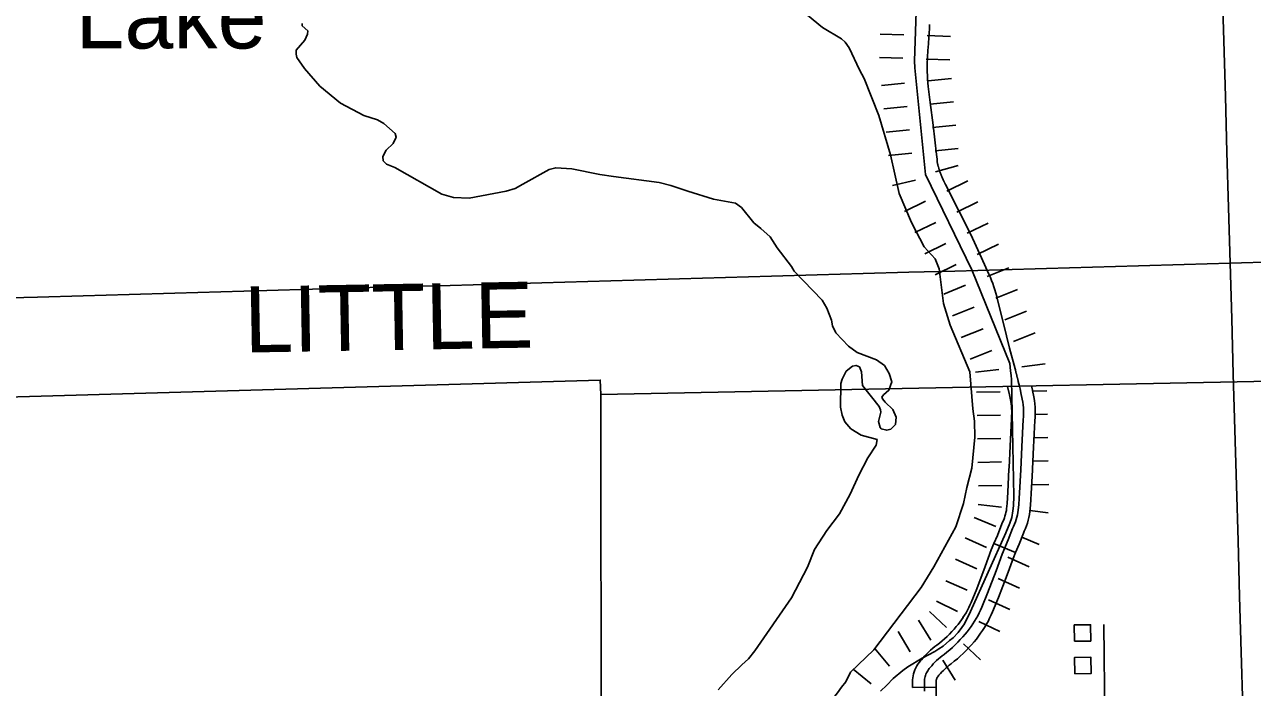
# Model space of a CAD drawing. Extents: x -19 to 366, y -4 to 359.
# Drawn here: x 162.341 to 163.83, y 182.721 to 183.524 of the extents above; entities that cross this region are included whole.
import ezdxf

# ---------------------------------------------------------------- set-up
doc = ezdxf.new("R2010")
doc.units = 0
for name, color, linetype in [('21', 7, 'Continuous'), ('Level 19', 7, 'Continuous'), ('R_Axis', 7, 'Continuous'), ('R_Proposed Const Limits', 7, 'Continuous'), ('R_ROW', 7, 'Continuous'), ('R_Temp Easement', 7, 'Continuous'), ('Sheet Fence', 7, 'Continuous')]:
    doc.layers.add(name, color=color, linetype=linetype)

msp = doc.modelspace()

# ---------------------------------------------------------------- linework, layer by layer
at = {"layer": '21'}
msp.add_lwpolyline([(163.65, 182.797), (163.6511, 182.6825), (163.5758, 182.6817)], dxfattribs=at)
for points in [[(163.6144, 182.7769), (163.6142, 182.7966), (163.634, 182.7968), (163.6342, 182.7771)], [(163.6148, 182.7375), (163.6146, 182.7572), (163.6344, 182.7574), (163.6346, 182.7377)]]:
    msp.add_lwpolyline(points, close=True, dxfattribs=at)
at = {"layer": 'Level 19'}
msp.add_lwpolyline([(161.5681, 183.0533), (162.0646, 183.0656), (163.0394, 183.0934), (163.0399, 183.076), (164.177, 183.0988), (164.7144, 183.1117)], dxfattribs=at)
at = {"layer": 'R_Axis'}
msp.add_lwpolyline([(163.0399, 183.076), (163.0404, 182.6235)], dxfattribs=at)
at = {"layer": 'R_Proposed Const Limits'}
for p, q in [((163.4073, 183.5121), (163.3789, 183.513)), ((163.4641, 183.5102), (163.4357, 183.5111)), ((163.4063, 183.4837), (163.3779, 183.4847)), ((163.4063, 183.4837), (163.3779, 183.4847)), ((163.4631, 183.4818), (163.4347, 183.4827)), ((163.4631, 183.4818), (163.4347, 183.4827)), ((163.4651, 183.4591), (163.4368, 183.4563)), ((163.4085, 183.4535), (163.3803, 183.4507)), ((163.4679, 183.4309), (163.4396, 183.4281)), ((163.4114, 183.4252), (163.3831, 183.4224)), ((163.4142, 183.397), (163.3859, 183.3942)), ((163.4142, 183.397), (163.3859, 183.3942)), ((163.4707, 183.4026), (163.4424, 183.3998)), ((163.4707, 183.4026), (163.4424, 183.3998)), ((163.417, 183.3687), (163.3887, 183.3659)), ((163.4735, 183.3743), (163.4453, 183.3715)), ((163.4733, 183.3536), (163.446, 183.3459)), ((163.4215, 183.3358), (163.3938, 183.3293)), ((163.485, 183.3349), (163.4595, 183.3226)), ((163.485, 183.3349), (163.4595, 183.3226)), ((163.4339, 183.3102), (163.4083, 183.2978)), ((163.4339, 183.3102), (163.4083, 183.2978)), ((163.4974, 183.3094), (163.4718, 183.297)), ((163.4463, 183.2846), (163.4207, 183.2722)), ((163.5098, 183.2838), (163.4842, 183.2714)), ((163.4586, 183.259), (163.4331, 183.2467)), ((163.5222, 183.2582), (163.4966, 183.2458)), ((163.5222, 183.2582), (163.4966, 183.2458)), ((163.471, 183.2335), (163.4454, 183.2211)), ((163.471, 183.2335), (163.4454, 183.2211)), ((163.5348, 183.2297), (163.5085, 183.219)), ((163.4821, 183.2084), (163.4558, 183.1977)), ((163.5455, 183.2034), (163.5192, 183.1927)), ((163.4928, 183.182), (163.4665, 183.1713)), ((163.5562, 183.1771), (163.5298, 183.1664)), ((163.5562, 183.1771), (163.5298, 183.1664)), ((163.5035, 183.1557), (163.4772, 183.145)), ((163.5035, 183.1557), (163.4772, 183.145)), ((163.5669, 183.1508), (163.5405, 183.1401)), ((163.5142, 183.1294), (163.4879, 183.1187)), ((163.5225, 183.1064), (163.4943, 183.1031)), ((163.5789, 183.113), (163.5507, 183.1097)), ((163.5241, 183.0794), (163.4957, 183.0789)), ((163.5241, 183.0794), (163.4957, 183.0789)), ((163.5809, 183.0806), (163.5635, 183.0802)), ((163.5247, 183.051), (163.4963, 183.0505)), ((163.5815, 183.0522), (163.5669, 183.0519)), ((163.5253, 183.0226), (163.4969, 183.0221)), ((163.5821, 183.0238), (163.5653, 183.0234)), ((163.5827, 182.9954), (163.5639, 182.995)), ((163.5258, 182.9942), (163.4974, 182.9937)), ((163.5258, 182.9942), (163.4974, 182.9937)), ((163.5264, 182.9658), (163.498, 182.9652)), ((163.5832, 182.967), (163.5625, 182.9665)), ((163.5259, 182.9394), (163.4977, 182.9427)), ((163.5824, 182.9327), (163.5604, 182.9353)), ((163.5191, 182.916), (163.4929, 182.9268)), ((163.5191, 182.916), (163.4929, 182.9268)), ((163.5077, 182.8905), (163.4818, 182.9021)), ((163.5716, 182.8943), (163.5505, 182.903)), ((163.496, 182.8646), (163.4701, 182.8762)), ((163.5595, 182.8671), (163.5336, 182.8788)), ((163.4844, 182.8387), (163.4585, 182.8503)), ((163.4844, 182.8387), (163.4585, 182.8503)), ((163.5479, 182.8412), (163.5219, 182.8529)), ((163.4727, 182.8131), (163.4471, 182.8254)), ((163.5362, 182.8153), (163.5103, 182.827)), ((163.5362, 182.8153), (163.5103, 182.827)), ((163.4401, 182.7781), (163.4254, 182.8024)), ((163.4401, 182.7781), (163.4254, 182.8024)), ((163.4593, 182.7934), (163.4387, 182.813)), ((163.4153, 182.7642), (163.4005, 182.7885)), ((163.5239, 182.7886), (163.4983, 182.8008)), ((163.5006, 182.7543), (163.48, 182.7739)), ((163.3902, 182.7468), (163.3718, 182.7683)), ((163.368, 182.7252), (163.346, 182.7432)), ((163.368, 182.7252), (163.346, 182.7432)), ((163.4696, 182.7296), (163.4549, 182.7539)), ((163.4696, 182.7296), (163.4549, 182.7539))]:
    msp.add_line(p, q, dxfattribs=at)
for points in [[(163.4898, 183.2273), (163.4338, 183.3429), (163.421, 183.4719), (163.4204, 183.4805), (163.4236, 183.5763)], [(163.3792, 182.7164), (163.3867, 182.7235), (163.3946, 182.7318), (163.4061, 182.7416), (163.4125, 182.7458), (163.4298, 182.7565), (163.4375, 182.7603), (163.4449, 182.7644), (163.45, 182.7675), (163.4552, 182.771), (163.4629, 182.7777), (163.4673, 182.7811), (163.4733, 182.7875), (163.4779, 182.7934), (163.4811, 182.7978), (163.4883, 182.8129), (163.5313, 182.9083), (163.5361, 182.9199), (163.5383, 182.9269), (163.5397, 182.9351), (163.5404, 182.941), (163.5409, 182.9528), (163.5381, 183.0941), (163.5378, 183.099), (163.537, 183.1047), (163.5359, 183.1136), (163.4898, 183.2273)]]:
    msp.add_lwpolyline(points, dxfattribs=at)
at = {"layer": 'R_ROW'}
for p, q in [((163.5167, 182.8953), (163.5429, 182.8843)), ((163.5029, 182.7899), (163.5029, 182.7899)), ((163.4466, 182.7213), (163.4182, 182.7209))]:
    msp.add_line(p, q, dxfattribs=at)
for points in [[(163.4386, 183.5246), (163.4385, 183.5195), (163.4382, 183.5144), (163.4378, 183.5093), (163.4373, 183.5011), (163.4367, 183.493), (163.4362, 183.4848), (163.4358, 183.4767), (163.4357, 183.4721), (163.4358, 183.4675), (163.4358, 183.4667), (163.436, 183.463), (163.4362, 183.4584), (163.4366, 183.4539), (163.437, 183.4493), (163.4395, 183.4301), (163.4429, 183.4025), (163.4472, 183.3669), (163.4475, 183.3641), (163.4478, 183.3614), (163.4481, 183.3586), (163.4485, 183.3557), (163.4488, 183.3547), (163.4488, 183.3543), (163.4493, 183.3526), (163.4494, 183.3522), (163.4499, 183.3505), (163.45, 183.3502), (163.4505, 183.3485), (163.4506, 183.3481), (163.4512, 183.3464), (163.4513, 183.3461), (163.4519, 183.3444), (163.452, 183.3441), (163.4527, 183.3424), (163.4528, 183.342), (163.4534, 183.3404), (163.4536, 183.34), (163.4543, 183.3384), (163.4544, 183.3381), (163.4551, 183.3364), (163.4553, 183.3361), (163.4561, 183.3345), (163.4562, 183.3342), (163.457, 183.3325), (163.4572, 183.3322), (163.458, 183.3306), (163.4741, 183.2985), (163.4888, 183.2699), (163.5018, 183.2418), (163.5107, 183.2217), (163.5124, 183.218), (163.5139, 183.2142), (163.5153, 183.2104), (163.5167, 183.2065), (163.5179, 183.2027), (163.5191, 183.1988), (163.5202, 183.1948), (163.5211, 183.1909), (163.5282, 183.1621), (163.5358, 183.1321), (163.5423, 183.1072), (163.5427, 183.1058), (163.5428, 183.1054), (163.5439, 183.1013), (163.544, 183.1009), (163.5451, 183.0967), (163.5452, 183.0964), (163.5462, 183.0922), (163.5463, 183.0918), (163.5477, 183.0862)], [(163.5332, 183.0859), (163.5355, 183.0757), (163.5355, 183.0755), (163.5372, 183.0677), (163.5376, 183.0648), (163.538, 183.0619), (163.5382, 183.0589), (163.5384, 183.056), (163.5384, 183.053), (163.5382, 183.0501), (163.5379, 183.0466), (163.5364, 183.0134), (163.5351, 182.9874)], [(163.5477, 183.0862), (163.5484, 183.083), (163.5485, 183.0827), (163.5494, 183.0784), (163.5495, 183.0781), (163.5511, 183.0704), (163.5517, 183.0669), (163.5522, 183.0633), (163.5524, 183.0598), (163.5526, 183.0562)], [(163.5622, 183.0865), (163.5634, 183.0812), (163.5634, 183.0807), (163.5651, 183.073), (163.5658, 183.0689), (163.5663, 183.0648), (163.5666, 183.0606), (163.5668, 183.0565), (163.5668, 183.0523), (163.5666, 183.0482), (163.5663, 183.0446), (163.5648, 183.0121), (163.5635, 182.986)], [(163.5526, 183.0562), (163.5526, 183.0527), (163.5524, 183.0491), (163.5521, 183.0456), (163.5506, 183.0127), (163.5492, 182.9848), (163.5478, 182.9568), (163.5474, 182.9498), (163.5468, 182.9428), (163.5462, 182.9359), (163.5458, 182.933), (163.5452, 182.9301), (163.5445, 182.9272), (163.5437, 182.9244), (163.5428, 182.9216), (163.5417, 182.9188), (163.5406, 182.9161), (163.5393, 182.9134), (163.534, 182.8998), (163.5267, 182.8823), (163.5196, 182.8624), (163.5091, 182.8352), (163.5021, 182.8182), (163.5005, 182.8147), (163.4988, 182.8112), (163.4971, 182.8078), (163.4952, 182.8044), (163.4932, 182.8011), (163.4911, 182.7978), (163.489, 182.7946), (163.4867, 182.7915), (163.4843, 182.7884), (163.4819, 182.7854), (163.479, 182.7821), (163.476, 182.7788), (163.4729, 182.7756), (163.4697, 182.7725), (163.4665, 182.7694), (163.4631, 182.7665), (163.4597, 182.7636), (163.4563, 182.7609), (163.4539, 182.7591), (163.4517, 182.7573), (163.4495, 182.7554), (163.4473, 182.7535), (163.4452, 182.7514), (163.4432, 182.7494), (163.4413, 182.7472), (163.4394, 182.745), (163.4383, 182.7438), (163.4373, 182.7426), (163.4364, 182.7412), (163.4356, 182.7399), (163.4348, 182.7385), (163.4342, 182.737), (163.4336, 182.7355), (163.4332, 182.734), (163.4328, 182.7324), (163.4326, 182.7308), (163.4324, 182.7292), (163.4324, 182.7276), (163.4324, 182.7219), (163.4325, 182.7162)], [(163.5351, 182.9874), (163.535, 182.9855), (163.5336, 182.9576), (163.5332, 182.9508), (163.5327, 182.944), (163.5321, 182.9376), (163.5318, 182.9354), (163.5313, 182.9331), (163.5308, 182.9308), (163.5301, 182.9285), (163.5294, 182.9263), (163.5286, 182.9241), (163.5276, 182.9219), (163.5263, 182.9191), (163.5209, 182.9051), (163.5167, 182.8953)], [(163.5635, 182.986), (163.5634, 182.9841), (163.562, 182.956), (163.5615, 182.9488), (163.561, 182.9417), (163.5603, 182.9341), (163.5598, 182.9305), (163.5591, 182.927), (163.5583, 182.9236), (163.5573, 182.9202), (163.5562, 182.9168), (163.5549, 182.9135), (163.5535, 182.9102), (163.5524, 182.9078), (163.5472, 182.8945), (163.5429, 182.8843)], [(163.4793, 182.8057), (163.4792, 182.8056), (163.4811, 182.8085), (163.4829, 182.8115), (163.4845, 182.8145), (163.4862, 182.8176), (163.4876, 182.8206), (163.489, 182.8238), (163.4959, 182.8404), (163.5063, 182.8673), (163.5135, 182.8875), (163.5167, 182.8953)], [(163.5429, 182.8843), (163.54, 182.8772), (163.5329, 182.8574), (163.5223, 182.8299), (163.5151, 182.8126), (163.5134, 182.8087), (163.5115, 182.8048), (163.5096, 182.801), (163.5075, 182.7973), (163.5053, 182.7936), (163.503, 182.79), (163.5029, 182.7899)], [(163.4182, 182.7209), (163.4182, 182.7219), (163.4182, 182.7278), (163.4182, 182.73), (163.4185, 182.7325), (163.4189, 182.735), (163.4194, 182.7375), (163.4201, 182.7399), (163.421, 182.7423), (163.422, 182.7446), (163.4232, 182.7469), (163.4245, 182.7491), (163.426, 182.7512), (163.4276, 182.7531), (163.4288, 182.7544), (163.4306, 182.7565), (163.4328, 182.759), (163.4351, 182.7614), (163.4375, 182.7638), (163.44, 182.7661), (163.4426, 182.7683), (163.4452, 182.7704), (163.4476, 182.7721), (163.4508, 182.7747), (163.4539, 182.7773), (163.457, 182.78), (163.4599, 182.7827), (163.4628, 182.7856), (163.4656, 182.7885), (163.4684, 182.7915), (163.4711, 182.7946), (163.4732, 182.7972), (163.4753, 182.8), (163.4773, 182.8027), (163.4793, 182.8057)], [(163.5029, 182.7899), (163.5006, 182.7865), (163.4981, 182.783), (163.4955, 182.7796), (163.4928, 182.7763), (163.4896, 182.7726), (163.4863, 182.7691), (163.483, 182.7656), (163.4796, 182.7622), (163.476, 182.7589), (163.4724, 182.7557), (163.4687, 182.7526), (163.4649, 182.7496), (163.4626, 182.7479), (163.4607, 182.7464), (163.4589, 182.7448), (163.4571, 182.7432), (163.4554, 182.7415), (163.4537, 182.7397), (163.452, 182.7379), (163.4501, 182.7356), (163.4491, 182.7345), (163.4486, 182.7339), (163.4482, 182.7334), (163.4479, 182.7329), (163.4476, 182.7323), (163.4474, 182.7317), (163.4471, 182.7311), (163.4469, 182.7304), (163.4468, 182.7298), (163.4467, 182.7291), (163.4466, 182.7285), (163.4466, 182.7275), (163.4466, 182.722), (163.4466, 182.7213)], [(163.4466, 182.7213), (163.4467, 182.7165), (163.4468, 182.7111), (163.4471, 182.7055), (163.448, 182.6884), (163.4497, 182.6628), (163.4511, 182.6388), (163.4519, 182.6219)]]:
    msp.add_lwpolyline(points, dxfattribs=at)
at = {"layer": 'R_Temp Easement'}
for points in [[(163.2565, 183.5646), (163.309, 183.5211), (163.3321, 183.5072), (163.3363, 183.5033), (163.3412, 183.4962), (163.3536, 183.4697)], [(162.6706, 183.4887), (162.6708, 183.4936), (162.6812, 183.5055), (162.6846, 183.5129), (162.6847, 183.5167), (162.6778, 183.523), (162.6781, 183.5259)], [(163.2713, 183.2312), (163.254, 183.254), (163.2456, 183.2673), (163.2343, 183.2773), (163.2257, 183.2842), (163.2105, 183.3028), (163.2034, 183.3078), (163.1769, 183.3129), (163.1454, 183.3225), (163.125, 183.3294), (163.1107, 183.3329), (163.0556, 183.3404), (163.039, 183.3426), (163.0049, 183.3496), (162.9854, 183.3509), (162.9773, 183.3486), (162.9456, 183.3308), (162.9363, 183.3259), (162.9253, 183.3224), (162.8804, 183.3142), (162.8613, 183.3147), (162.8475, 183.319), (162.7905, 183.351), (162.7802, 183.3553), (162.7761, 183.3594), (162.7758, 183.3645), (162.78, 183.3724), (162.7884, 183.3804), (162.7918, 183.388), (162.7906, 183.3924), (162.7768, 183.4046), (162.7692, 183.4088), (162.7526, 183.4143), (162.7246, 183.4291), (162.6995, 183.4496), (162.6808, 183.4711), (162.6716, 183.4847), (162.6706, 183.4887)], [(163.3536, 183.4697), (163.3593, 183.459), (163.3773, 183.4142), (163.3913, 183.3664), (163.4019, 183.3196), (163.4169, 183.2847), (163.4323, 183.2551), (163.4455, 183.2403)], [(163.4912, 183.0585), (163.4877, 183.1036), (163.4636, 183.16), (163.4555, 183.1865), (163.4505, 183.2282), (163.4455, 183.2403)], [(163.3972, 183.0397), (163.398, 183.0484), (163.3942, 183.0579), (163.3848, 183.0669), (163.3815, 183.0706), (163.3809, 183.0729), (163.383, 183.0758), (163.3894, 183.0812), (163.393, 183.0913), (163.3899, 183.1013), (163.3839, 183.1111), (163.3744, 183.1179), (163.3509, 183.1271), (163.3403, 183.1346), (163.3251, 183.1506), (163.3212, 183.1593), (163.3196, 183.1663), (163.3142, 183.1805), (163.3084, 183.1905), (163.2746, 183.2255), (163.2713, 183.2312)], [(163.2111, 182.7484), (163.2192, 182.7557), (163.227, 182.7652), (163.2713, 182.8297), (163.2908, 182.8667), (163.2991, 182.8879), (163.314, 182.9112), (163.3293, 182.9313), (163.3425, 182.9552), (163.3529, 182.9783), (163.3637, 182.9991), (163.374, 183.0144), (163.375, 183.0214), (163.3558, 183.0269), (163.3434, 183.0342), (163.3361, 183.043), (163.3326, 183.051), (163.3308, 183.0605), (163.3311, 183.0895), (163.3327, 183.0947), (163.3377, 183.1042), (163.3453, 183.1102), (163.3496, 183.1112), (163.3536, 183.1095), (163.3561, 183.1034), (163.3574, 183.0869), (163.3776, 183.0613), (163.3794, 183.0573), (163.3796, 183.0547), (163.3769, 183.0434), (163.3787, 183.0359), (163.3802, 183.0344), (163.3867, 183.0327), (163.3916, 183.0341), (163.3972, 183.0397)], [(163.2628, 182.5726), (163.2762, 182.5994), (163.2989, 182.6541), (163.312, 182.6741), (163.3159, 182.6913), (163.3203, 182.6975), (163.32, 182.7025), (163.3224, 182.7083), (163.3269, 182.7142), (163.3321, 182.7214), (163.3373, 182.7277), (163.343, 182.7395), (163.3712, 182.7665), (163.4284, 182.8419), (163.444, 182.8672), (163.4704, 182.9157), (163.48, 182.9437), (163.4838, 182.9631), (163.4898, 182.9867), (163.4934, 183.0243), (163.493, 183.0435), (163.4912, 183.0585)], [(163.1824, 182.7179), (163.1989, 182.7367), (163.2111, 182.7484)]]:
    msp.add_lwpolyline(points, dxfattribs=at)
at = {"layer": 'Sheet Fence'}
for points in [[(168.7902, 2.2442), (168.5607, 10.8615), (168.3304, 19.479), (168.0993, 28.0965), (167.8673, 36.7142), (167.6346, 45.3321), (167.4011, 53.95), (167.1668, 62.5681), (166.9316, 71.1863), (166.6957, 79.8047), (166.459, 88.4232), (166.2215, 97.0418), (165.9832, 105.6605), (165.7441, 114.2794), (165.5043, 122.8984), (165.2636, 131.5176), (165.0221, 140.1368), (164.7799, 148.7563), (164.5369, 157.3758), (164.2931, 165.9955), (164.0485, 174.6153), (163.8031, 183.2352), (163.5569, 191.8553), (163.31, 200.4755), (163.0623, 209.0959), (162.8138, 217.7164), (162.5645, 226.337), (162.3145, 234.9577), (162.0637, 243.5786), (161.8121, 252.1997), (161.5597, 260.8208), (161.3066, 269.4421), (161.0527, 278.0636), (160.798, 286.6851), (160.5426, 295.3068), (160.2864, 303.9287), (160.0294, 312.5507), (159.7717, 321.1728), (159.5132, 329.7951), (159.2539, 338.4175), (158.9939, 347.04)], [(0, 180.8999), (7.1228, 180.9044), (14.2457, 180.9176), (21.3685, 180.9397), (28.4912, 180.9706), (35.614, 181.0103), (42.7366, 181.0589), (49.8592, 181.1163), (56.9818, 181.1825), (64.1042, 181.2575), (71.2266, 181.3414), (78.3488, 181.4341), (85.4709, 181.5357), (92.5929, 181.646), (99.7147, 181.7652), (106.8364, 181.8933), (113.9579, 182.0301), (121.0793, 182.1758), (128.2005, 182.3303), (135.3214, 182.4936), (142.4422, 182.6658), (149.5627, 182.8468), (156.683, 183.0366), (163.8031, 183.2352), (170.9229, 183.4427), (178.0425, 183.659), (185.1617, 183.8841), (192.2807, 184.1181), (199.3994, 184.3608), (206.5178, 184.6124), (213.6359, 184.8728), (220.7537, 185.1421), (227.8711, 185.4201), (234.9881, 185.707), (242.1048, 186.0027), (249.2212, 186.3073), (256.3371, 186.6206), (263.4526, 186.9428), (270.5678, 187.2738), (277.6825, 187.6136), (284.7968, 187.9622), (291.9107, 188.3197), (299.0241, 188.6859), (306.1371, 189.061), (313.2495, 189.4449), (320.3615, 189.8377), (327.4731, 190.2392), (334.5841, 190.6495), (341.6946, 191.0687)]]:
    msp.add_spline(points, degree=3, dxfattribs=at)

# ---------------------------------------------------------------- texts
at = {"layer": 'Level 19'}
msp.add_text('LITTLE', height=0.08, rotation=1, dxfattribs=at).set_placement((162.6083, 183.1268))
at = {"layer": 'R_Temp Easement'}
msp.add_text('Lake', height=0.08, dxfattribs=at).set_placement((162.4029, 183.4955))

doc.saveas('drawing.dxf')
